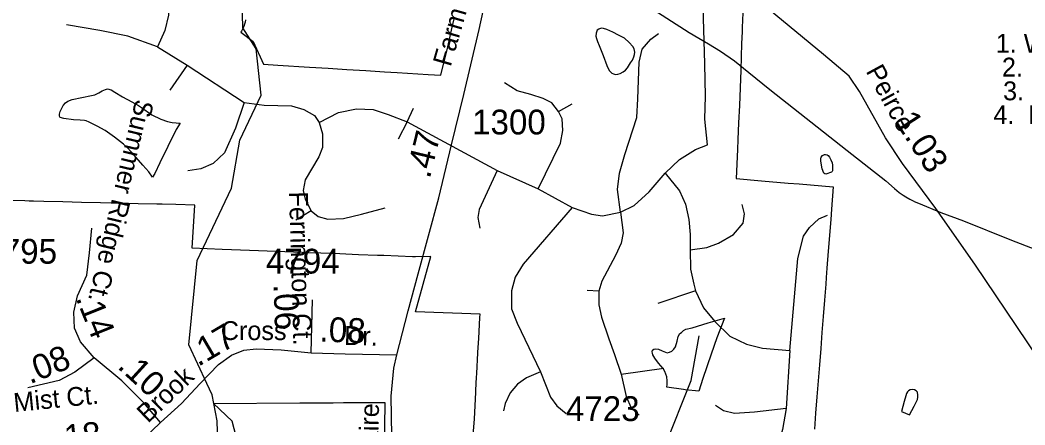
# Model space of a CAD drawing. Extents: x 2001466 to 2224147, y 644118 to 847247.
# Drawn here: x 2058369 to 2063438, y 706341 to 708382 of the extents above; entities that cross this region are included whole.
import ezdxf

# ---------------------------------------------------------------- set-up
doc = ezdxf.new("R2010")
doc.units = 0
for name, color, linetype in [('Exist Boundary Political City Limit New', 7, 'Continuous'), ('Exist Hydrographic Creek Single Shore', 7, 'Continuous'), ('Exist Hydrographic Misc Water Feature', 7, 'Continuous'), ('Exist Road Non-System Type 51', 7, 'Continuous'), ('Exist Road Secondary Mileage Hundredths English Label', 7, 'Continuous'), ('Exist Road Secondary Type 51 Attributed', 7, 'Continuous'), ('Exist Road Secondary Type 51 Label', 7, 'Continuous'), ('Exist Road Secondary Type 51 Number Label', 7, 'Continuous'), ('Exist Utilities Electrical Transmission Line', 7, 'Continuous'), ('Map Preparation Boundary City Limit Buffer Line', 7, 'Continuous')]:
    doc.layers.add(name, color=color, linetype=linetype)

msp = doc.modelspace()

# ---------------------------------------------------------------- linework, layer by layer
at = {"layer": 'Exist Boundary Political City Limit New'}
for points in [[(2059506.2, 708383.4), (2059503.9, 708372.1), (2059500.8, 708361.1), (2059497, 708350.2), (2059492.8, 708340.1), (2059488.8, 708332), (2059485.4, 708325.9), (2059482.4, 708320.9), (2059544.9, 708274.2), (2059597.1, 708158.8), (2059668.2, 708154.5), (2059828, 708144.7), (2059922.8, 708138.9), (2060017.6, 708133.1)], [(2060017.6, 708133.1), (2060112.4, 708127.3), (2060207.2, 708121.6), (2060270.1, 708117.7), (2060426.8, 708108.1), (2060491.8, 708104.1), (2060525.9, 708246.4), (2060549.2, 708345.7), (2060560.1, 708395.5)], [(2062013.9, 708418), (2062011.4, 708344.7), (2062010.6, 708323.2), (2062008.6, 708264.4), (2062003.9, 708129.4), (2062000.9, 708040.5), (2061997.2, 707951.8), (2061993.4, 707863.9), (2061989.6, 707779.6), (2061987.5, 707729.7), (2061981, 707583.1), (2062109.6, 707572), (2062242.9, 707560.6), (2062299, 707556), (2062470.9, 707542.1), (2062462.1, 707428.9), (2062458.1, 707377.1), (2062445.6, 707216.7), (2062439, 707131.8), (2062435.2, 707083.5), (2062432.8, 707050.8), (2062426.4, 706969.5), (2062420, 706888.2), (2062413.8, 706807), (2062407.4, 706725.8), (2062401.1, 706644.5), (2062394.8, 706563.2), (2062388.5, 706482), (2062382.1, 706400.8), (2062375.9, 706319.5)], [(2060654.4, 706290.9), (2060660.4, 706370.1), (2060667.8, 706506.9), (2060668.1, 706514), (2060671.9, 706583.5), (2060672.6, 706596.8), (2060674.9, 706638.2), (2060676.4, 706665.4), (2060678.6, 706707.5), (2060682.4, 706777.2), (2060688.1, 706883.2), (2060689.2, 706899.2), (2060363.9, 706911.9), (2060440.4, 707190.1), (2060362.9, 707188.2), (2060347.6, 707188.8), (2060203.5, 707194.3), (2060171.2, 707195.6), (2060076.2, 707199.2), (2060011.6, 707201.6), (2059981, 707202.8), (2059886, 707206.3), (2059806.5, 707209.2), (2059790.9, 707209.9), (2059571.6, 707218.3), (2059435.1, 707223.6), (2059388.4, 707225.4), (2059237, 707231.3), (2059251, 707449.2), (2059154, 707451.6), (2059085, 707453.3), (2059059, 707453.9), (2058964.1, 707456.2), (2058869.1, 707458.5), (2058829, 707459.5), (2058774.1, 707460.8), (2058679.2, 707463.1), (2058584.2, 707465.4), (2058489.2, 707467.7), (2058435.6, 707469), (2058415.1, 707469.5), (2058393.2, 707470), (2058298.2, 707472.4)], [(2059424.6, 705896.2), (2059380.4, 705895.8), (2059379.6, 706081.8), (2059488.5, 706172.7), (2059459.4, 706282.9), (2059438.9, 706360.2), (2059344.6, 706449.8), (2059780, 706452.2), (2059806.6, 706452.3), (2059947.6, 706453.2), (2060000, 706453.6), (2060065.4, 706454.1), (2060208.4, 706454.9), (2060204.6, 706210.8), (2060203, 705903.1), (2060000, 705901.2), (2059424.6, 705896.2)]]:
    msp.add_lwpolyline(points, dxfattribs=at)
at = {"layer": 'Exist Hydrographic Creek Single Shore'}
for points in [[(2059311.2, 706549.1), (2059220.4, 706744.4), (2059261.4, 707170), (2059435.5, 707534), (2059476.5, 707775.9), (2059584.5, 708003.3), (2059559.5, 708236.8), (2059492.5, 708343.1), (2059483.5, 708684.6), (2059532.5, 708834.4), (2059532.5, 709142.9), (2059482.4, 709268.6), (2059473.6, 709544.3), (2059406.6, 709818)], [(2062506.9, 701890.9), (2062544.3, 702234.3), (2062535.2, 702474), (2062510.2, 702582.8), (2062476.4, 702973.9), (2062443.4, 703059.8), (2062242.2, 703224.7), (2062150.4, 703433.3), (2062117.3, 703542.2), (2062008.3, 703731.5), (2061941.4, 703906.7), (2061907.4, 704173.2), (2061607.4, 704507.4), (2061498.3, 704663.7), (2061222.3, 705240.2), (2061213.5, 705640.8), (2061288.3, 705747.4), (2061512.4, 705949.6), (2061604.5, 706121.6), (2061620.5, 706232.8), (2061753.4, 706564.8), (2061794.4, 706790.3)], [(2059112.6, 705280.7), (2059321.5, 705810.5), (2059371.5, 706085.1), (2059362.5, 706360.9), (2059337.5, 706492.7), (2059311.2, 706549.1)]]:
    msp.add_lwpolyline(points, dxfattribs=at)
at = {"layer": 'Exist Hydrographic Misc Water Feature'}
for points in [[(2061310.3, 708204.1), (2061328.5, 708152.2), (2061340.6, 708128.1), (2061346.6, 708120.3), (2061354.4, 708114.3), (2061362.6, 708110.2), (2061372.6, 708108.3), (2061384.9, 708108.4), (2061396.6, 708112.3), (2061410.7, 708120.3), (2061422.2, 708128.7), (2061432.3, 708140.6), (2061448.5, 708166.5), (2061458.5, 708180.4), (2061464.3, 708196.6), (2061468.4, 708208.5), (2061470.2, 708220.4), (2061466.1, 708236.4), (2061460.6, 708248.7), (2061442.1, 708268.5), (2061418.1, 708290.3), (2061388.2, 708306.3), (2061358.2, 708320.5), (2061328.1, 708334.4), (2061312.1, 708340.1), (2061299.8, 708340.3), (2061288.5, 708336), (2061280.3, 708330.3), (2061274.2, 708316.2), (2061272.3, 708300.3), (2061276.2, 708288.3), (2061282, 708274.1), (2061290.6, 708254.2), (2061310.3, 708204.1)], [(2058981.3, 707941.9), (2059033.6, 707903.9), (2059079.5, 707881.9), (2059111.7, 707870.2), (2059135.7, 707866.1), (2059155.8, 707864.3), (2059169.3, 707862.2), (2059175.5, 707862.6), (2059155.6, 707830.3), (2059113.5, 707744.1), (2059074, 707662.2), (2059047.9, 707608.1), (2059036, 707590), (2059017.8, 707616.3), (2058987.8, 707650.1), (2058965.7, 707676.1), (2058941.7, 707702.1), (2058911.6, 707735.8), (2058889.8, 707755.8), (2058845.7, 707791.7), (2058797.8, 707825.7), (2058757.6, 707847.6), (2058717.6, 707867.5), (2058701.6, 707873.6), (2058693.4, 707875.6), (2058671.7, 707877.3), (2058637.6, 707879.2), (2058589.6, 707885.3), (2058571.6, 707891.3), (2058567.5, 707897.2), (2058567.5, 707907.3), (2058571.4, 707921.3), (2058585.3, 707951.2), (2058597.4, 707965.2), (2058609.3, 707973.1), (2058631.5, 707981.1), (2058679.7, 707991.3), (2058729.3, 708001.6), (2058745.3, 708005.6), (2058765.2, 708015.6), (2058783, 708025.5), (2058799.4, 708031.5), (2058809.4, 708035.7), (2058827.5, 708029.7), (2058847.2, 708017.8), (2058885.1, 707995.8), (2058933.1, 707969.8), (2058965.5, 707952), (2058981.3, 707941.9)], [(2062467.4, 707638.5), (2062467.2, 707622.6), (2062465.3, 707618.5), (2062461.2, 707614.6), (2062433.1, 707604.3), (2062427.6, 707606.4), (2062423.1, 707610.3), (2062415.3, 707632.5), (2062411, 707650.2), (2062407.5, 707672.3), (2062407.5, 707682.4), (2062409.1, 707690.3), (2062416.9, 707698.4), (2062427, 707704.6), (2062431.1, 707704.4), (2062439.3, 707702.4), (2062445, 707698.6), (2062451.4, 707690.4), (2062459.2, 707676.6), (2062464.9, 707662.4), (2062467.2, 707650.6), (2062467.4, 707638.5)], [(2061723.6, 706517.3), (2061715.4, 706519.4), (2061631.2, 706531.3), (2061633.4, 706545.2), (2061633, 706563.1), (2061631.4, 706583.2), (2061621.5, 706611.1), (2061613.1, 706624.9), (2061588.9, 706652.9), (2061570.9, 706677.1), (2061561, 706694.9), (2061559, 706702.9), (2061557.1, 706708.9), (2061558.8, 706717.1), (2061564.9, 706723.1), (2061572.9, 706725.1), (2061589.1, 706723.1), (2061607, 706715.1), (2061625.2, 706707.1), (2061633, 706705.1), (2061645.1, 706707.3), (2061656.8, 706713.2), (2061667.1, 706723), (2061674.8, 706735.2), (2061683, 706763.2), (2061689.2, 706787), (2061697, 706801.3), (2061704.8, 706807.4), (2061715, 706817.1), (2061726.7, 706823.5), (2061758.5, 706831.2), (2061839.1, 706855.5), (2061922.5, 706879.8), (2061883, 706779.5), (2061855.3, 706697.3), (2061813.3, 706575.5), (2061793.2, 706511.6), (2061723.6, 706517.3)], [(2062829.3, 706459.2), (2062815.3, 706409.4), (2062855.3, 706391.6), (2062879.3, 706435.4), (2062895.1, 706469.5), (2062897.6, 706481.3), (2062897.2, 706491.5), (2062895.1, 706505.6), (2062889.2, 706513.4), (2062881, 706517.5), (2062869.1, 706519.3), (2062859.4, 706517.5), (2062851, 706513.5), (2062844.9, 706507.5), (2062841, 706499.6), (2062837.3, 706487.6), (2062829.3, 706459.2)]]:
    msp.add_lwpolyline(points, dxfattribs=at)
at = {"layer": 'Exist Road Non-System Type 51'}
for points in [[(2061835.7, 707753.8), (2061823.2, 707882.1), (2061826.3, 707997.9), (2061823.2, 708160.6), (2061813.8, 708447.9), (2061823.2, 708516.7), (2061854.5, 708579.3), (2061898.5, 708644.4)], [(2059124.5, 708516.7), (2059118.2, 708407.2), (2059099.4, 708329), (2059061.9, 708247.6)], [(2059061.9, 708247.6), (2058911.8, 708300.8), (2058771.1, 708329), (2058602.2, 708357.2)], [(2061397.9, 707413.4), (2061382.3, 707528.5), (2061391.7, 707609.9), (2061419.8, 707703.8), (2061479.2, 707891.5), (2061485.5, 707985.4), (2061491.7, 708170), (2061507.4, 708235.7), (2061551.1, 708285.8), (2061588.7, 708314)], [(2059061.9, 708247.6), (2059212, 708153.8)], [(2059212, 708153.8), (2059124.5, 708028.6)], [(2059212, 708153.8), (2059499.7, 707966)], [(2061085.2, 707921.6), (2061050.8, 707965.4), (2061007, 707987.3), (2060944.5, 708006), (2060875.7, 708024.8), (2060813.1, 708065.5)], [(2059499.7, 707966), (2059455.9, 707837.7), (2059399.6, 707712.5), (2059343.4, 707659.3), (2059280.8, 707631.2), (2059215.1, 707621.8)], [(2059499.7, 707966), (2059599.8, 707953.5), (2059737.4, 707950.3), (2059799.9, 707931.6), (2059853.1, 707900.3), (2059878.1, 707865.9)], [(2059878.1, 707865.9), (2059975, 707915.9), (2060065.7, 707934.7), (2060150.2, 707931.6), (2060225.2, 707906.5), (2060322.2, 707869)], [(2060322.2, 707869), (2060353.4, 707937.8)], [(2060982, 707530.4), (2061094.6, 707762), (2061107.1, 707824.6), (2061104, 707884), (2061085.2, 707921.6)], [(2061085.2, 707921.6), (2061154, 707959.1)], [(2059878.1, 707865.9), (2059893.7, 707807.7), (2059893.7, 707738.8), (2059875, 707691.9), (2059806.2, 707576.1), (2059796.8, 707522.9), (2059806.2, 707479.1), (2059837.4, 707419.6)], [(2060322.2, 707869), (2060275.3, 707781.4)], [(2060322.2, 707869), (2060775.6, 707624.3)], [(2061623.1, 707609.9), (2061695, 707678.7), (2061776.3, 707728.8), (2061835.7, 707753.8)], [(2060775.6, 707624.3), (2060684.9, 707427.1), (2060678.7, 707386.5), (2060688, 707333.3)], [(2060775.6, 707624.3), (2060982, 707530.4)], [(2061397.9, 707413.4), (2061466.7, 707447.2), (2061541.8, 707516), (2061623.1, 707609.9)], [(2061623.1, 707609.9), (2061695, 707520.4), (2061726.3, 707454.7), (2061741.9, 707376.4), (2061748.2, 707301.3), (2061748.2, 707223.1)], [(2060982, 707530.4), (2061154, 707436.5)], [(2059837.4, 707419.6), (2059759.3, 707372.7)], [(2059837.4, 707419.6), (2059871.8, 707391.5), (2059921.9, 707378.9), (2060000.1, 707382.1), (2060090.7, 707404), (2060209.6, 707435.3)], [(2061154, 707436.5), (2060906.9, 707151.8), (2060866.3, 707086), (2060847.5, 707017.2), (2060847.5, 706926.5), (2060875.7, 706853.2), (2060994.5, 706609.1)], [(2061154, 707436.5), (2061250.9, 707404), (2061307.2, 707394.6), (2061397.9, 707413.4)], [(2061748.2, 707223.1), (2061832.6, 707235.6), (2061892, 707257.5), (2061967.1, 707301.3), (2062017.1, 707357.7), (2062023.3, 707404.6), (2062010.8, 707451.5)], [(2061397.9, 707413.4), (2061410.4, 707310.1), (2061401, 707256.9), (2061372.9, 707194.3), (2061304.1, 707066), (2061288.5, 707015.9)], [(2062251.6, 706716.2), (2062292.3, 707179.3), (2062320.4, 707291.9), (2062351.7, 707335.8), (2062398.6, 707379.6), (2062442.4, 707398.3)], [(2061748.2, 707223.1), (2061751.3, 707126.1), (2061766.9, 707051), (2061776.3, 707016.6)], [(2061288.5, 707015.9), (2061229, 707019.1)], [(2061288.5, 707015.9), (2061288.5, 706947.1), (2061301, 706884.5), (2061338.5, 706775), (2061366.6, 706696.8), (2061401, 706596.6)], [(2061776.3, 707016.6), (2061585.5, 706954)], [(2061776.3, 707016.6), (2061816.9, 706932.1), (2061873.2, 706863.2), (2061948.3, 706788.1), (2062032.7, 706747.5), (2062114, 706728.7), (2062251.6, 706716.2)], [(2062251.6, 706716.2), (2062232.9, 706423.9)], [(2060994.5, 706609.1), (2060922.6, 706577.9), (2060878.8, 706546.6), (2060841.3, 706502.7), (2060816.3, 706449.6), (2060806.9, 706412)], [(2060994.5, 706609.1), (2061044.5, 706480.8), (2061075.8, 706437), (2061122.7, 706399.5)], [(2061401, 706596.6), (2061616.8, 706627.9)], [(2061401, 706596.6), (2061426.1, 706484), (2061451.1, 706427.6), (2061491.7, 706390.1)], [(2062232.9, 706423.9), (2062073.4, 706405.1), (2061973.3, 706398.9), (2061917, 706411.4), (2061876.4, 706439.5)], [(2062232.9, 706423.9), (2062214.1, 706317.5), (2062189.1, 706233), (2062189.1, 706167.3), (2062201.6, 706107.8)]]:
    msp.add_lwpolyline(points, dxfattribs=at)
at = {"layer": 'Exist Road Secondary Type 51 Attributed'}
for points in [[(2060268.5, 706694), (2060281.9, 706746.1), (2060326.5, 706915.9), (2060377.4, 707103), (2060481.5, 707486), (2060545.1, 707752.8), (2060607.4, 708007.1), (2060684.3, 708333.9), (2060782.9, 708782.4), (2060850.8, 709059.6)], [(2064660.6, 705396), (2064517.4, 705509.7), (2064312.2, 705651.8), (2064225.4, 705716.6), (2064133.9, 705812.9), (2063812.8, 706240.8), (2063609.2, 706523.5), (2063185.5, 707152), (2062988.2, 707431.5), (2062820.2, 707658.9), (2062735, 707788.4), (2062602.4, 708022.1), (2062550.3, 708099.4), (2062420.9, 708208.4), (2062008.3, 708551.1), (2061830, 708702.7), (2061691.1, 708802.2), (2061549.1, 708871.6), (2061400.7, 708917.4), (2061103.3, 708998), (2060850.8, 709059.6)], [(2058741.8, 706679), (2058673.1, 706759.6), (2058643.1, 706829), (2058640, 706909.6), (2058658.9, 706991.7), (2058704.7, 707095.9), (2058718.9, 707208), (2058729.9, 707332.8)], [(2059837.7, 706704.3), (2059843.2, 706971.9)], [(2059077.1, 706352.9), (2059183.6, 706449.3), (2059276.7, 706550.3), (2059369.8, 706645.1), (2059434.5, 706692.4), (2059497.6, 706717.7), (2059559.2, 706724), (2059685.4, 706719.3), (2059837.7, 706704.3)], [(2058741.8, 706679), (2058645.5, 706606.4), (2058565, 706565.3), (2058407.2, 706527.4)], [(2059077.1, 706352.9), (2058992.7, 706453.2), (2058882.2, 706563.7), (2058741.8, 706679)], [(2059837.7, 706704.3), (2060008.1, 706699.6), (2060268.5, 706694)], [(2060238.9, 705763.9), (2060240.5, 706023.7), (2060243.7, 706285.8), (2060240.9, 706486.4), (2060254.7, 706626.9), (2060268.5, 706694)], [(2058481.8, 705801), (2058477.8, 705868.1), (2058496.4, 705949.5), (2058540.6, 706044.2), (2058622.6, 706127.9), (2058745.7, 706170.5), (2058887.7, 706210), (2058990.3, 706270), (2059077.1, 706352.9)]]:
    msp.add_lwpolyline(points, dxfattribs=at)
at = {"layer": 'Exist Utilities Electrical Transmission Line'}
for points in [[(2060773.8, 708874.5), (2060886.3, 708826), (2060954.1, 708798), (2061024.2, 708764.2), (2061096.3, 708720.3), (2061542.6, 708449), (2061744.7, 708319.3), (2061840.8, 708261.5), (2061902.8, 708225.7), (2061972.8, 708175.8), (2062044.8, 708118), (2062150.9, 708032), (2062541.2, 707724.6), (2062735.5, 707571.1), (2062779.5, 707533), (2062803.5, 707513.1), (2062823.6, 707499.1), (2062837.4, 707491.2), (2062857.6, 707479.2), (2062878, 707468.2)], [(2062878, 707468.2), (2062879.5, 707467.3), (2062901.6, 707459.3), (2063013.6, 707411.4), (2063127.6, 707369.7), (2063361.6, 707275.9), (2063547.6, 707204.3), (2063685.7, 707142.5), (2064005.9, 706985), (2064708.9, 706648), (2065486.4, 706275.4), (2066129.2, 705614.5), (2068549.7, 703948.7)]]:
    msp.add_lwpolyline(points, dxfattribs=at)
at = {"layer": 'Map Preparation Boundary City Limit Buffer Line'}
for points in [[(2059506.2, 708383.4), (2059503.9, 708372.1), (2059500.8, 708361.1), (2059497, 708350.2), (2059492.8, 708340.1), (2059488.8, 708332), (2059485.4, 708325.9), (2059482.4, 708320.9), (2059544.9, 708274.2), (2059597.1, 708158.8), (2059668.2, 708154.5), (2059828, 708144.7), (2059922.8, 708138.9), (2060017.6, 708133.1)], [(2060017.6, 708133.1), (2060112.4, 708127.3), (2060207.2, 708121.6), (2060270.1, 708117.7), (2060426.8, 708108.1), (2060491.8, 708104.1), (2060525.9, 708246.4), (2060549.2, 708345.7), (2060560.1, 708395.5)], [(2062013.9, 708418), (2062011.4, 708344.7), (2062010.6, 708323.2), (2062008.6, 708264.4), (2062003.9, 708129.4), (2062000.9, 708040.5), (2061997.2, 707951.8), (2061993.4, 707863.9), (2061989.6, 707779.6), (2061987.5, 707729.7), (2061981, 707583.1), (2062109.6, 707572), (2062242.9, 707560.6), (2062299, 707556), (2062470.9, 707542.1), (2062462.1, 707428.9), (2062458.1, 707377.1), (2062445.6, 707216.7), (2062439, 707131.8), (2062435.2, 707083.5), (2062432.8, 707050.8), (2062426.4, 706969.5), (2062420, 706888.2), (2062413.8, 706807), (2062407.4, 706725.8), (2062401.1, 706644.5), (2062394.8, 706563.2), (2062388.5, 706482), (2062382.1, 706400.8), (2062375.9, 706319.5)], [(2060654.4, 706290.9), (2060660.4, 706370.1), (2060667.8, 706506.9), (2060668.1, 706514), (2060671.9, 706583.5), (2060672.6, 706596.8), (2060674.9, 706638.2), (2060676.4, 706665.4), (2060678.6, 706707.5), (2060682.4, 706777.2), (2060688.1, 706883.2), (2060689.2, 706899.2), (2060363.9, 706911.9), (2060440.4, 707190.1), (2060362.9, 707188.2), (2060347.6, 707188.8), (2060203.5, 707194.3), (2060171.2, 707195.6), (2060076.2, 707199.2), (2060011.6, 707201.6), (2059981, 707202.8), (2059886, 707206.3), (2059806.5, 707209.2), (2059790.9, 707209.9), (2059571.6, 707218.3), (2059435.1, 707223.6), (2059388.4, 707225.4), (2059237, 707231.3), (2059251, 707449.2), (2059154, 707451.6), (2059085, 707453.3), (2059059, 707453.9), (2058964.1, 707456.2), (2058869.1, 707458.5), (2058829, 707459.5), (2058774.1, 707460.8), (2058679.2, 707463.1), (2058584.2, 707465.4), (2058489.2, 707467.7), (2058435.6, 707469), (2058415.1, 707469.5), (2058393.2, 707470), (2058298.2, 707472.4)], [(2059424.6, 705896.2), (2059380.4, 705895.8), (2059379.6, 706081.8), (2059488.5, 706172.7), (2059459.4, 706282.9), (2059438.9, 706360.2), (2059344.6, 706449.8), (2059780, 706452.2), (2059806.6, 706452.3), (2059947.6, 706453.2), (2060000, 706453.6), (2060065.4, 706454.1), (2060208.4, 706454.9), (2060204.6, 706210.8), (2060203, 705903.1), (2060000, 705901.2), (2059424.6, 705896.2)]]:
    msp.add_lwpolyline(points, dxfattribs=at)

# ---------------------------------------------------------------- texts
at = {"layer": 'Exist Road Secondary Mileage Hundredths English Label'}
for s, rotation, p in [('1.03', 302.8945, (2062776.8, 707873.3)), ('.47', 76.2295, (2060435.4, 707578.9)), ('.06', 271.696, (2059647.7, 707049.8)), ('.14', 291.9394, (2058648.1, 706980.6)), ('.08', 357.6132, (2059877.4, 706762)), ('.17', 30.4308, (2059267, 706632.6)), ('.08', 22.0571, (2058418.1, 706545.4)), ('.10', 317.544, (2058855.1, 706630.7)), ('.18', 5.8947, (2058551.3, 706211.1))]:
    msp.add_text(s, height=125, rotation=rotation, dxfattribs=at).set_placement(p)
at = {"layer": 'Exist Road Secondary Type 51 Label'}
for s, rotation, p in [('Farm', 73.8495, (2060540.3, 708143.1)), ('Peirce', 298.6006, (2062633.1, 708124.6)), ('Summer Ridge Ct.', 256.6784, (2058951.9, 707987.4)), ('Ferrington Ct.', 271.6595, (2059725.4, 707516.7)), ('Dr.', 358.6357, (2060002.5, 706744.6)), ('Brook', 43.6794, (2059013.5, 706346.4)), ('Morning Mist Ct.', 5.7129, (2057848.3, 706356.8)), ('Kildaire', 88.6449, (2060169.8, 706026))]:
    msp.add_text(s, height=95, rotation=rotation, dxfattribs=at).set_placement(p)
for s, p in [('1. Winding Oak Way', (2063290.7, 708217.2)), ('2. Mossy Rock Way', (2063321.9, 708097.4)), ('3. Oak Branch Dr.', (2063327.6, 707977.6)), ('4.  Branch Creek Way', (2063278.8, 707857.9)), ('Cross', (2059381.1, 706768.9))]:
    msp.add_text(s, height=95, dxfattribs=at).set_placement(p)
at = {"layer": 'Exist Road Secondary Type 51 Number Label'}
for s, p in [('1300', (2060648.8, 707805.4)), ('4795', (2058183.5, 707153.8)), ('4794', (2059609, 707104.1)), ('4723', (2061122.1, 706360.7))]:
    msp.add_text(s, height=125, dxfattribs=at).set_placement(p)

doc.saveas('drawing.dxf')
